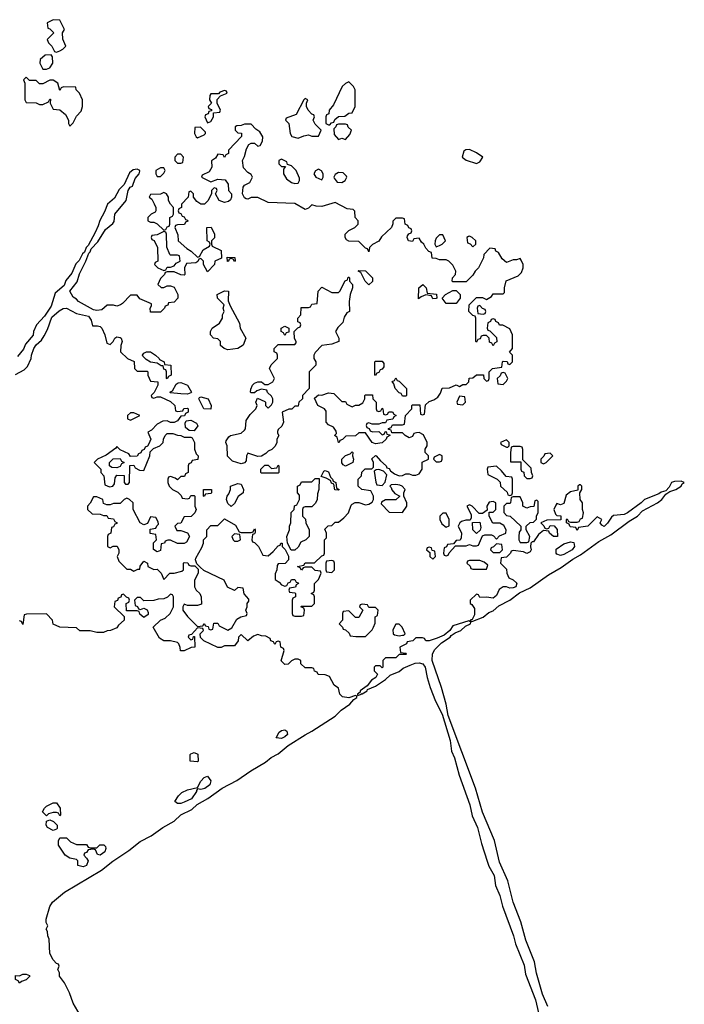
# Model space of a CAD drawing. Header units: inches. Extents: x 2701323 to 2964515, y 494916 to 722124.
# Tile 475 of 656: x 2865871 to 2869828, y 622443 to 628308. Entities that reach past the tile are written whole.
import ezdxf

# ---------------------------------------------------------------- set-up
doc = ezdxf.new("R2010")
doc.units = ezdxf.units.IN
doc.header["$MEASUREMENT"] = 0
doc.layers.add('C8662', color=7, linetype='Continuous')

msp = doc.modelspace()

# ---------------------------------------------------------------- linework, layer by layer
at = {"layer": 'C8662', "color": 2, "elevation": 2}
for points in [[(2866070, 628308), (2866034, 628290), (2866038, 628258), (2866050, 628254), (2866074, 628230), (2866034, 628190), (2866042, 628170), (2866062, 628150), (2866078, 628118), (2866090, 628114), (2866110, 628122), (2866128.4, 628131.6), (2866146, 628150), (2866127.3, 628192.7), (2866126, 628230), (2866138, 628250), (2866110, 628306)], [(2866058, 628098), (2866023.6, 628096.4), (2865994, 628070), (2865992, 628050), (2866010, 628014), (2866030, 628014), (2866050, 628022), (2866068, 628050), (2866067.3, 628087.3)], [(2865910, 627966), (2865894, 627950), (2865902, 627930), (2865902, 627830), (2865910, 627814), (2865970, 627812), (2865990, 627802), (2866010, 627802), (2866042, 627818), (2866050, 627834), (2866054, 627834), (2866052, 627810), (2866070, 627774), (2866110, 627772), (2866143.6, 627743.6), (2866162, 627710), (2866162, 627690), (2866170, 627674), (2866190, 627694), (2866210, 627734), (2866236.4, 627763.6), (2866246, 627790), (2866246, 627830), (2866228, 627870), (2866208, 627890), (2866206, 627906), (2866132.7, 627907.3), (2866118, 627902), (2866110, 627886), (2866098, 627930), (2866070, 627948), (2866050, 627948), (2866010, 627926), (2865990, 627926), (2865970, 627946), (2865930, 627946)], [(2867830, 627938), (2867810, 627928), (2867792, 627910), (2867739.8, 627800.2), (2867714, 627770), (2867712.7, 627747.3), (2867698, 627742), (2867694, 627730), (2867694, 627690), (2867710, 627682), (2867718, 627682), (2867727.3, 627692.7), (2867742, 627698), (2867747.3, 627712.7), (2867768.4, 627731.6), (2867807.3, 627732.7), (2867830, 627752), (2867850, 627754), (2867868, 627790), (2867868, 627890), (2867858, 627910)], [(2867090, 627886), (2867063.6, 627876.4), (2867054, 627866), (2867010, 627866), (2867003.6, 627856.4), (2867002, 627830), (2867014, 627810), (2866994, 627790), (2866998, 627778), (2867012.7, 627772.7), (2867014, 627766), (2866998, 627762), (2866992.7, 627747.3), (2866978, 627742), (2866974, 627730), (2866990, 627694), (2867010, 627702), (2867026, 627730), (2867026, 627754), (2867062, 627758), (2867066, 627770), (2867046, 627810), (2867047.3, 627832.7), (2867066, 627854), (2867106, 627870), (2867102, 627882)], [(2867570, 627838), (2867562, 627830), (2867516.9, 627743.1), (2867458, 627722), (2867454, 627710), (2867474, 627690), (2867482, 627630), (2867491.6, 627611.6), (2867530, 627602), (2867563.1, 627616.9), (2867590, 627622), (2867610, 627614), (2867650, 627614), (2867666, 627650), (2867630, 627686), (2867618, 627710), (2867626, 627730), (2867622, 627742), (2867610, 627746), (2867588, 627770), (2867578, 627790), (2867578, 627810), (2867586, 627830)], [(2866947.3, 627667.3), (2866914, 627666), (2866912, 627630), (2866922, 627610), (2866930, 627604.7), (2866970, 627622), (2866978, 627630), (2866978, 627638)], [(2867810, 627686), (2867770, 627686), (2867758, 627682), (2867754, 627670), (2867742, 627658), (2867743.6, 627623.6), (2867770, 627594), (2867790, 627602), (2867810, 627594), (2867836.4, 627623.6), (2867846, 627650), (2867827.3, 627667.3), (2867822, 627682)], [(2866830, 627506), (2866810, 627506), (2866794, 627490), (2866794, 627470), (2866810, 627454), (2866830, 627454), (2866842, 627458), (2866846, 627490)], [(2868550, 627534), (2868526.8, 627533.2), (2868516, 627524), (2868506, 627490), (2868530, 627471.3), (2868590, 627452), (2868610, 627462), (2868628, 627490), (2868590, 627515.3)], [(2867430, 627478), (2867414, 627470), (2867414, 627450), (2867430, 627434), (2867454, 627434), (2867442, 627418), (2867442, 627390), (2867459.6, 627359.6), (2867490, 627338), (2867510, 627332), (2867530, 627334), (2867538, 627350), (2867536.4, 627363.6), (2867518, 627410), (2867490, 627438), (2867466, 627446), (2867462, 627462)], [(2866730, 627426), (2866710, 627426), (2866682, 627410), (2866682, 627390), (2866690, 627374), (2866710, 627374), (2866730, 627394), (2866738, 627410)], [(2867650, 627418), (2867632, 627408), (2867622, 627390), (2867634, 627370), (2867670, 627354), (2867678, 627370), (2867678, 627390), (2867668, 627408)], [(2867770, 627398), (2867750, 627386), (2867742, 627370), (2867743.6, 627363.6), (2867761, 627341), (2867790, 627338), (2867808, 627350), (2867818, 627370), (2867816.4, 627376.4), (2867796.4, 627396.4)], [(2866730, 627278), (2866710, 627268), (2866650, 627266), (2866642, 627250), (2866658, 627238), (2866671.6, 627211.6), (2866682, 627190), (2866682, 627170), (2866678, 627162), (2866654, 627150), (2866634, 627130), (2866634, 627110), (2866650, 627102), (2866670, 627102), (2866690, 627092), (2866730, 627054), (2866742, 627058), (2866750, 627074), (2866762, 627078), (2866766, 627090), (2866766, 627130), (2866782, 627138), (2866786, 627150), (2866786, 627190), (2866768.4, 627208.4), (2866758, 627230), (2866758, 627250), (2866746, 627270)], [(2866730, 627046), (2866690, 627026), (2866658, 627022), (2866654, 627010), (2866658, 626998), (2866672.7, 626992.7), (2866692, 626950), (2866694, 626870), (2866678, 626862), (2866674, 626850), (2866694, 626830), (2866730, 626814), (2866742, 626818), (2866750, 626834), (2866770, 626834), (2866790, 626842), (2866802, 626858), (2866826, 626870), (2866822, 626902), (2866810, 626906), (2866770, 626906), (2866766, 626910), (2866747.3, 626952.7), (2866746, 627030), (2866742, 627042)], [(2868390, 627026), (2868370, 627026), (2868350, 627006), (2868344.7, 626990), (2868342, 626970), (2868350, 626954), (2868370, 626962), (2868386, 626970), (2868406, 626990)], [(2868550, 627018), (2868543.6, 627016.4), (2868534, 627010), (2868538, 626978), (2868552.7, 626972.7), (2868570, 626954), (2868586, 626970), (2868586, 626990), (2868566, 627010)], [(2867150, 626868), (2867142, 626882), (2867130, 626886), (2867118, 626882), (2867114, 626870), (2867108.4, 626868.4), (2867107.3, 626892.7), (2867151.6, 626891.6), (2867154, 626870)], [(2867950, 626728), (2867928, 626750), (2867902, 626802), (2867886, 626810), (2867890, 626814), (2867930, 626812), (2867970.9, 626770.9), (2867971.6, 626748.4)], [(2867290, 625706), (2867230, 625726), (2867222, 625710), (2867219.6, 625680.4), (2867210, 625668), (2867190, 625662), (2867138, 625678), (2867108.7, 625708.7), (2867106, 625770), (2867098, 625790), (2867100.4, 625799.6), (2867116.4, 625823.6), (2867126, 625830), (2867190, 625844.7), (2867210, 625862), (2867215.3, 625870), (2867220.4, 625919.6), (2867243.1, 625956.9), (2867278, 625990), (2867286, 626010), (2867278, 626030), (2867287.3, 626052.7), (2867330, 626034), (2867334, 626030), (2867334, 626010), (2867350, 625994), (2867370, 626014), (2867378, 626030), (2867378, 626050), (2867370, 626066), (2867347.3, 626087.3), (2867342, 626102), (2867310, 626106), (2867283.6, 626096.4), (2867270, 626086), (2867250, 626086), (2867246, 626090), (2867247.3, 626107.3), (2867258, 626130), (2867270, 626142), (2867290, 626151.3), (2867311.6, 626151.6), (2867330, 626134), (2867350, 626134), (2867378, 626150), (2867388, 626170), (2867358, 626230), (2867368.8, 626251.1), (2867406, 626290), (2867406, 626310), (2867402, 626322), (2867386, 626330), (2867386, 626350), (2867410, 626374), (2867510, 626374), (2867516.4, 626383.6), (2867518, 626390), (2867508, 626408), (2867506, 626450), (2867527.3, 626472.7), (2867542, 626478), (2867546, 626490), (2867542, 626502), (2867528, 626508), (2867528, 626530), (2867546, 626550), (2867547.3, 626592.7), (2867590, 626594), (2867602, 626598), (2867610, 626614), (2867642, 626618), (2867648, 626690), (2867670, 626714), (2867730, 626682), (2867770, 626682), (2867778, 626690), (2867808.4, 626751.6), (2867822, 626758), (2867826, 626774), (2867830, 626774), (2867834, 626770), (2867834, 626750), (2867852, 626730), (2867852, 626710), (2867838, 626670), (2867832, 626630), (2867834, 626570), (2867818, 626562), (2867803.6, 626536.4), (2867795.3, 626504.7), (2867765.4, 626474.6), (2867752, 626450), (2867772, 626410), (2867772, 626390), (2867730, 626375.3), (2867670, 626368), (2867630, 626326), (2867622, 626310), (2867622, 626290), (2867634, 626270), (2867634, 626250), (2867594, 626210), (2867594, 626110), (2867554, 626070), (2867554, 626050), (2867534, 626030), (2867530, 626006), (2867510, 626006), (2867492, 625988), (2867472.7, 625987.3), (2867434, 625970), (2867442, 625910), (2867432.7, 625887.3), (2867410, 625866), (2867405.4, 625854.6), (2867405.4, 625845.4), (2867414, 625830), (2867402, 625810), (2867402, 625790), (2867392.7, 625767.3), (2867372.7, 625747.3), (2867350, 625738), (2867336.9, 625723.1), (2867311.6, 625708.4)], [(2868330, 626646), (2868322, 626662), (2868290, 626668), (2868262, 626658), (2868246, 626646), (2868248.4, 626711.6), (2868271, 626731), (2868292, 626710), (2868298, 626678), (2868352.7, 626672.7), (2868354, 626650), (2868350, 626648)], [(2867110, 626342), (2867088.4, 626348.4), (2867067.3, 626367.3), (2867066, 626390), (2867050, 626406), (2867026, 626410), (2867008, 626430), (2867008, 626450), (2867018, 626470), (2867060.4, 626499.6), (2867078, 626530), (2867078, 626550), (2867088, 626570), (2867082, 626590), (2867088, 626610), (2867048, 626650), (2867046, 626670), (2867090, 626692), (2867114, 626690), (2867112.7, 626632.7), (2867123.6, 626603.6), (2867179.6, 626499.6), (2867184.7, 626470), (2867218, 626410), (2867202, 626370), (2867170, 626349)], [(2868410, 626618), (2868386, 626650), (2868406, 626670), (2868450, 626694), (2868470, 626694), (2868494, 626670), (2868494, 626650), (2868470, 626618)], [(2868610, 626606), (2868598, 626602), (2868594, 626590), (2868598, 626558), (2868630, 626554), (2868642, 626558), (2868646, 626570), (2868642, 626582), (2868627.3, 626587.3)], [(2867450, 626426), (2867442, 626442), (2867428, 626450), (2867428, 626470), (2867450, 626482), (2867474, 626470), (2867472.7, 626447.3), (2867458, 626442)], [(2866750, 626168), (2866746, 626170), (2866746, 626210), (2866742, 626222), (2866730, 626226), (2866726, 626246), (2866714, 626246), (2866690, 626262), (2866650, 626268), (2866624, 626284), (2866604, 626304), (2866602, 626310), (2866610, 626322), (2866626, 626330), (2866650.3, 626330.3), (2866680.7, 626310), (2866701, 626290), (2866702.8, 626282.8), (2866732, 626270), (2866734, 626254), (2866772, 626250), (2866774, 626190), (2866758, 626182)], [(2867990, 626188), (2867986, 626190), (2867986, 626270), (2867990, 626274), (2868030, 626274), (2868039.6, 626259.6), (2868039.6, 626240.4), (2868030, 626226), (2868018, 626222), (2868010, 626206), (2867998, 626202)], [(2868750, 626206), (2868738, 626202), (2868732.7, 626187.3), (2868714, 626170), (2868718, 626138), (2868750, 626134), (2868770, 626154), (2868778, 626170), (2868762, 626202)], [(2866870, 626078), (2866830, 626079), (2866770, 626086), (2866766, 626090), (2866782, 626098), (2866803.1, 626136.9), (2866815.3, 626144.7), (2866830, 626146), (2866870.7, 626130.7), (2866894, 626090), (2866890, 626086)], [(2868150, 626066), (2868142, 626082), (2868130, 626086), (2868106, 626110), (2868098, 626138), (2868088, 626152), (2868102, 626158), (2868110, 626174), (2868118, 626158), (2868130, 626154), (2868174, 626110), (2868174, 626070), (2868170, 626066)], [(2867790, 626034), (2867810, 626034), (2867818, 626018), (2867850, 626002), (2867870, 626012), (2867890, 626012), (2867914.6, 626025.4), (2867926, 626050), (2867926, 626070), (2867930, 626074), (2867972.7, 626072.7), (2867974, 626050), (2867994, 626030), (2867994, 625990), (2867998, 625978), (2868010, 625974), (2868022, 625978), (2868030, 625994), (2868034, 625990), (2868038, 625958), (2868050, 625954), (2868062, 625958), (2868068, 625972), (2868090, 625972), (2868098, 625958), (2868112, 625950), (2868098, 625942), (2868092.7, 625927.3), (2868058, 625922), (2868050, 625906), (2868030, 625906), (2868010, 625898), (2867970, 625898), (2867950, 625906), (2867938, 625902), (2867934, 625890), (2867938, 625878), (2867952.7, 625872.7), (2867958, 625858), (2867972.7, 625852.7), (2868010, 625854), (2868030, 625834), (2868042, 625838), (2868047.3, 625852.7), (2868054, 625854), (2868058, 625838), (2868074, 625834), (2868074, 625830), (2868058, 625822), (2868054, 625810), (2868030, 625788), (2867990, 625782), (2867969, 625789), (2867930, 625846), (2867890, 625846), (2867870, 625828), (2867812.7, 625827.3), (2867792.7, 625807.3), (2867778, 625802), (2867774, 625790), (2867768.4, 625788.4), (2867762, 625822), (2867746, 625830), (2867758, 625842), (2867756.4, 625856.4), (2867740.4, 625880.4), (2867710, 625895.3), (2867695.3, 625910), (2867696.4, 625976.4), (2867686, 625990), (2867646, 626010), (2867627.3, 626052.7), (2867650, 626074), (2867670, 626072), (2867710, 626084.7), (2867742, 626082)], [(2867010, 625988), (2866968, 625990), (2866938, 626050), (2866942, 626058), (2866950, 626062), (2866994, 626050), (2867011.3, 626010)], [(2868490, 626066), (2868474, 626030), (2868478, 626018), (2868510, 626014), (2868526, 626030), (2868522, 626062)], [(2866550, 625966), (2866530, 625966), (2866514, 625950), (2866514, 625930), (2866530, 625922), (2866586, 625950)], [(2866910, 625858), (2866880.4, 625860.4), (2866858, 625878), (2866856.4, 625903.6), (2866862, 625918), (2866890, 625922), (2866923.6, 625903.6), (2866931.6, 625888.4)], [(2868770, 625806), (2868734, 625790), (2868738, 625778), (2868770, 625762), (2868778, 625762), (2868786, 625770), (2868786, 625790)], [(2867810, 625648), (2867796.4, 625656.4), (2867788.4, 625668.4), (2867788.7, 625690), (2867810, 625712), (2867838, 625722), (2867850, 625734), (2867854, 625730), (2867852, 625710), (2867858, 625690), (2867854, 625670)], [(2868850, 625766), (2868810, 625766), (2868798, 625762), (2868792.7, 625727.3), (2868794, 625674), (2868854, 625674), (2868854, 625630), (2868858, 625618), (2868872.7, 625612.7), (2868874, 625590), (2868890, 625574), (2868910, 625574), (2868922, 625578), (2868926, 625590), (2868918, 625610), (2868916.4, 625636.4), (2868866, 625686), (2868867.3, 625747.3), (2868862, 625762)], [(2866450, 625638), (2866420.4, 625640.4), (2866406, 625650), (2866406, 625670), (2866428.4, 625691.6), (2866470, 625694), (2866478, 625678), (2866494, 625670), (2866478, 625662), (2866470, 625646)], [(2868370, 625718), (2868338, 625702), (2868334, 625690), (2868350, 625674), (2868370, 625674), (2868382, 625678), (2868386, 625690), (2868386, 625710)], [(2869030, 625726), (2868998, 625722), (2868992.7, 625707.3), (2868974, 625690), (2868974, 625670), (2868990, 625662), (2869006, 625670), (2869046, 625710)], [(2867310, 625606), (2867306, 625610), (2867306, 625630), (2867330, 625654), (2867350, 625654), (2867370, 625634), (2867402, 625638), (2867410, 625654), (2867414, 625650), (2867414, 625610), (2867410, 625606)], [(2867770, 625506), (2867747.3, 625507.3), (2867742, 625542), (2867727.3, 625547.3), (2867722, 625562), (2867696.4, 625576.4), (2867666, 625586), (2867682, 625618), (2867690, 625622), (2867710, 625614), (2867722, 625582), (2867734, 625570), (2867738, 625558), (2867754, 625550), (2867758, 625518), (2867774, 625510)], [(2868010, 625628), (2867992.7, 625627.3), (2867982, 625618), (2867992, 625552), (2867998, 625538), (2868030, 625534), (2868048, 625552), (2868056.4, 625596.4), (2868038, 625618)], [(2868710, 625648), (2868658, 625642), (2868654, 625630), (2868658, 625598), (2868714, 625570), (2868732, 625552), (2868734, 625530), (2868772.7, 625492.7), (2868778, 625478), (2868790, 625474), (2868802, 625478), (2868806, 625490), (2868806, 625570), (2868802, 625582), (2868767.3, 625587.3), (2868740.4, 625620.4)], [(2867487.3, 625147.3), (2867466, 625190), (2867462, 625230), (2867478, 625270), (2867478, 625290), (2867486, 625310), (2867488.4, 625371.6), (2867506, 625390), (2867507.3, 625412.7), (2867522, 625418), (2867538, 625450), (2867536.4, 625476.4), (2867526, 625490), (2867526, 625530), (2867542, 625538), (2867550, 625554), (2867610, 625554), (2867630, 625574), (2867654, 625574), (2867652, 625510), (2867643.6, 625483.6), (2867642, 625450), (2867631.6, 625428.4), (2867610, 625406), (2867570, 625406), (2867558, 625402), (2867554, 625390), (2867554, 625350), (2867572.7, 625332.7), (2867574, 625310), (2867594, 625270), (2867594, 625230), (2867574, 625210), (2867545.4, 625194.6), (2867530, 625166), (2867510, 625148)], [(2869810, 625559), (2869770, 625557.2), (2869752, 625550), (2869737.3, 625522.7), (2869718.8, 625501.2), (2869690, 625494), (2869675.9, 625484.1), (2869590.6, 625449.4), (2869570.6, 625429.4), (2869490.4, 625369.6), (2869470, 625361.2), (2869406.4, 625353.6), (2869394.8, 625345.2), (2869370, 625308.7), (2869350, 625289.2), (2869336.4, 625296.4), (2869328, 625310), (2869338, 625330), (2869310, 625346), (2869254, 625290), (2869198, 625282), (2869190, 625266), (2869182, 625282), (2869150, 625286), (2869146, 625290), (2869142, 625302), (2869126, 625310), (2869126, 625330), (2869130, 625334), (2869138, 625318), (2869150, 625314), (2869190, 625314), (2869202, 625318), (2869210, 625334), (2869222, 625338), (2869228, 625370), (2869222, 625390), (2869222, 625430), (2869208.7, 625450), (2869206, 625490), (2869218, 625510), (2869218, 625530), (2869210, 625538), (2869203.6, 625536.4), (2869194, 625530), (2869194, 625506), (2869150, 625495.3), (2869125.4, 625474.6), (2869110, 625426), (2869090, 625418), (2869070, 625426), (2869063.6, 625416.4), (2869052, 625390), (2869062, 625362), (2869070, 625354), (2869092.7, 625352.7), (2869092, 625328), (2869010, 625326), (2868974, 625310), (2868992.7, 625292.7), (2868998, 625278), (2869010, 625274), (2869022, 625278), (2869030, 625294), (2869052.7, 625292.7), (2869071.6, 625271.6), (2869074, 625230), (2869048.4, 625228.4), (2869026, 625250), (2869022, 625262), (2868990, 625266), (2868959.6, 625240.4), (2868930, 625198), (2868922, 625198), (2868914, 625190), (2868912, 625168), (2868916, 625150), (2868910, 625138), (2868890, 625128.7), (2868870, 625138), (2868810, 625146), (2868798, 625142), (2868794, 625130), (2868770, 625106), (2868738, 625102), (2868734, 625070), (2868770, 625034), (2868771.3, 625010), (2868782.8, 624982.8), (2868810, 624971.3), (2868830.8, 624950.8), (2868824.7, 624930), (2868810, 624922.7), (2868790, 624921.2), (2868770, 624929.2), (2868750, 624929), (2868726.8, 624913.2), (2868710, 624878), (2868690, 624862), (2868650, 624868), (2868610, 624866), (2868602, 624882), (2868590, 624886), (2868554, 624850), (2868554, 624830), (2868563.6, 624823.6), (2868579.8, 624799.8), (2868578, 624762), (2868566, 624734), (2868554, 624730), (2868562, 624722), (2868570, 624724.7), (2868631, 624749), (2868664.2, 624775.8), (2868690, 624786), (2868724.7, 624815.3), (2868790, 624850.4), (2868847, 624893), (2868910, 624923.8), (2869019.7, 625000.3), (2869095.4, 625044.6), (2869164.9, 625095.1), (2869210, 625119.3), (2869320.1, 625199.9), (2869390, 625239.3), (2869499.3, 625320.7), (2869549.3, 625350), (2869578.4, 625381.6), (2869669.3, 625430), (2869694.5, 625450), (2869718, 625482), (2869742, 625498), (2869777.2, 625510), (2869809, 625530), (2869816, 625544), (2869828, 625550)], [(2866970, 625468), (2866966, 625470), (2866966, 625510), (2867014, 625510), (2867014, 625490), (2867010, 625486), (2866978, 625482)], [(2867130, 625408), (2867110, 625426), (2867102, 625450), (2867106, 625470), (2867116.4, 625483.6), (2867126, 625510), (2867126, 625530), (2867170, 625544.7), (2867190, 625542), (2867204.7, 625510), (2867202, 625490), (2867171.6, 625468.4), (2867150, 625426)], [(2868110, 625539), (2868083.6, 625536.4), (2868074, 625530), (2868082, 625522), (2868086.4, 625506.4), (2868105.4, 625485.4), (2868134, 625470), (2868110, 625448.7), (2868050, 625448), (2868025.4, 625434.6), (2868023.6, 625423.6), (2868070, 625374), (2868150, 625372), (2868175.3, 625410), (2868175.3, 625430), (2868158, 625470), (2868158, 625490), (2868166, 625510), (2868148.4, 625528.4), (2868134.6, 625534.6)], [(2868850, 625466), (2868810, 625466), (2868798, 625462), (2868794, 625430), (2868790, 625426), (2868770, 625426), (2868754, 625410), (2868752.7, 625372.7), (2868770, 625354), (2868791.2, 625351.1), (2868854, 625290), (2868854, 625270), (2868845.4, 625254.6), (2868842, 625230), (2868842, 625210), (2868850, 625194), (2868890, 625194), (2868902, 625198), (2868908, 625230), (2868886, 625270), (2868886, 625290), (2868910, 625312), (2868930, 625314), (2868947.3, 625332.7), (2868948.4, 625351.6), (2868958, 625370), (2868958, 625438), (2868950, 625446), (2868938, 625442), (2868932.7, 625407.3), (2868910, 625406), (2868890, 625398), (2868866, 625410), (2868866, 625430)], [(2868690, 625438), (2868665.4, 625434.6), (2868652, 625410), (2868654, 625386), (2868627.3, 625367.3), (2868607.3, 625367.3), (2868566, 625410), (2868550, 625418), (2868534, 625410), (2868559.6, 625359.6), (2868559.6, 625340.4), (2868552.7, 625327.3), (2868527.3, 625327.3), (2868501, 625319), (2868492, 625310), (2868482, 625290), (2868502, 625250), (2868499.6, 625220.4), (2868492.7, 625207.3), (2868470, 625206), (2868454, 625186), (2868418, 625182), (2868412.7, 625167.3), (2868398, 625162), (2868394, 625130), (2868398, 625118), (2868410, 625114), (2868422, 625118), (2868427.3, 625132.7), (2868466, 625174), (2868530, 625174), (2868550, 625182), (2868570, 625174), (2868590, 625174), (2868602, 625178), (2868627.3, 625232.7), (2868640.4, 625239.6), (2868679.6, 625239.6), (2868692.7, 625232.7), (2868710, 625214), (2868727.3, 625232.7), (2868766, 625250), (2868768, 625270), (2868754.6, 625294.6), (2868730, 625308), (2868688.7, 625308.7), (2868666, 625350), (2868666, 625374), (2868690, 625374), (2868706, 625390), (2868706, 625430)], [(2868410, 625368), (2868390, 625368), (2868372, 625350), (2868372, 625330), (2868385.4, 625305.4), (2868410, 625284.7), (2868427.3, 625292.7), (2868428.7, 625330)], [(2868590, 625248), (2868568.4, 625268.4), (2868567.3, 625312.7), (2868610, 625314), (2868616.9, 625283.1), (2868612, 625268)], [(2867150, 625246), (2867134, 625230), (2867142, 625210), (2867150, 625202), (2867170, 625202), (2867186, 625210), (2867182, 625242)], [(2868310, 625166), (2868298, 625162), (2868294, 625150), (2868314, 625134), (2868314, 625110), (2868330, 625094), (2868346, 625110), (2868342, 625142), (2868326, 625146), (2868322, 625162)], [(2868710, 625186), (2868692.7, 625167.3), (2868678, 625162), (2868674, 625150), (2868690, 625134), (2868730, 625134), (2868746, 625150), (2868742, 625182)], [(2869090, 625116), (2869070, 625124), (2869065.2, 625130), (2869065.6, 625154.4), (2869110, 625186), (2869150, 625198), (2869170, 625194), (2869174.8, 625170), (2869160.7, 625150), (2869110, 625122)], [(2867730, 625086), (2867698, 625082), (2867694, 625070), (2867694, 625030), (2867698, 625018), (2867730, 625014), (2867746, 625030), (2867746, 625070), (2867742, 625082)], [(2868610, 625086), (2868550, 625086), (2868538, 625082), (2868534, 625070), (2868552.7, 625052.7), (2868558, 625038), (2868570, 625034), (2868650, 625034), (2868658, 625058), (2868636.4, 625076.4)], [(2867910, 624826), (2867898, 624822), (2867894, 624810), (2867914, 624790), (2867890, 624746), (2867870, 624746), (2867830, 624786), (2867798, 624782), (2867794, 624770), (2867794, 624730), (2867774, 624710), (2867794, 624690), (2867798, 624678), (2867810, 624674), (2867832.7, 624652.7), (2867838, 624638), (2867872.7, 624632.7), (2867930, 624634), (2867970, 624674), (2867978, 624690), (2867987.3, 624712.7), (2867988.4, 624751.6), (2868002, 624758), (2868006, 624790), (2867990, 624806), (2867950, 624806), (2867942, 624822)], [(2868130, 624708), (2868110, 624708), (2868092.7, 624672.7), (2868094, 624650), (2868103.6, 624643.6), (2868130, 624638), (2868150, 624642), (2868158, 624642), (2868166, 624650), (2868148, 624690)], [(2867430, 624026.6), (2867398, 624030), (2867416.4, 624063.6), (2867430, 624074), (2867450, 624078), (2867462, 624070), (2867464.7, 624050), (2867450, 624035.3)], [(2866930, 623886), (2866886, 623890), (2866886, 623930), (2866890, 623934), (2866910, 623942), (2866932.7, 623932.7), (2866934, 623890)], [(2866950, 623721.2), (2866930, 623726), (2866923.6, 623716.4), (2866924.7, 623710), (2866893.5, 623666.5), (2866850, 623647), (2866830, 623639.3), (2866810, 623639), (2866795.3, 623650), (2866816.5, 623683.5), (2866836.5, 623703.5), (2866870, 623721), (2866930, 623734), (2866948.8, 623771.1), (2866970, 623794), (2866990, 623802), (2867010, 623774), (2867002.8, 623750), (2866972.7, 623727.3)], [(2866110, 623566), (2866102, 623582), (2866090, 623586), (2866070, 623586), (2866043.6, 623576.4), (2866030, 623566), (2866008, 623590), (2866018, 623610), (2866030, 623622), (2866070, 623642), (2866090, 623642), (2866111.6, 623611.6), (2866114, 623570)], [(2866070, 623478), (2866036.4, 623496.4), (2866028, 623510), (2866030, 623534), (2866050, 623542), (2866072, 623532), (2866094, 623510), (2866094, 623490), (2866090, 623486)], [(2866210, 623394), (2866270, 623394), (2866278, 623378), (2866290, 623374), (2866330, 623374), (2866348.4, 623391.6), (2866372.7, 623392.7), (2866382, 623382), (2866384.7, 623370), (2866378.8, 623350), (2866351.3, 623330), (2866335.3, 623335.3), (2866322, 623362), (2866310, 623366), (2866278, 623362), (2866270, 623346), (2866258, 623342), (2866254, 623330), (2866270, 623314), (2866278, 623298), (2866270, 623269.4), (2866250, 623260.9), (2866218, 623270), (2866218, 623298), (2866210, 623306), (2866170, 623313.2), (2866142, 623330), (2866102, 623390), (2866103.1, 623416.9), (2866110, 623434), (2866150, 623434), (2866174, 623410)], [(2865870, 622568), (2865862, 622582), (2865846, 622590), (2865846, 622614), (2865870, 622612), (2865890, 622622), (2865910, 622622), (2865930, 622614), (2865931.3, 622610), (2865910, 622588), (2865882, 622578)]]:
    msp.add_lwpolyline(points, close=True, dxfattribs=at)
for points in [[(2865846.6, 626193.4), (2865898.4, 626221.6), (2865917, 626243), (2865939, 626290), (2865941.2, 626310), (2865956, 626350), (2865969.4, 626370.6), (2866000.2, 626399.8), (2866016, 626424), (2866037, 626463), (2866063.3, 626536.7), (2866105.4, 626574.6), (2866130, 626587.3), (2866150, 626590.5), (2866210, 626557.1), (2866281, 626541), (2866297.5, 626517.5), (2866304.7, 626484.7), (2866335.3, 626484.7), (2866350, 626480.7), (2866360.7, 626470), (2866378.8, 626430), (2866390, 626382), (2866410, 626374), (2866428.4, 626391.6), (2866438, 626410), (2866450, 626418), (2866470, 626414.8), (2866474.8, 626410), (2866482, 626390), (2866472.7, 626367.3), (2866472, 626330), (2866514, 626290), (2866552.7, 626272.7), (2866554, 626230), (2866570, 626214), (2866630, 626214), (2866634, 626210), (2866634, 626190), (2866650, 626154), (2866694, 626150), (2866694, 626130), (2866672, 626088), (2866654, 626070), (2866658, 626058), (2866670, 626054), (2866690, 626062), (2866710, 626062), (2866770, 626034), (2866794, 626010), (2866798, 625978), (2866810, 625974), (2866842, 625978), (2866848, 625992), (2866870, 625994), (2866874, 625990), (2866874, 625970), (2866858, 625962), (2866852.7, 625947.3), (2866830, 625946), (2866810, 625918), (2866790, 625908), (2866768.4, 625908.4), (2866750, 625918), (2866723.6, 625916.4), (2866690, 625898), (2866656.9, 625863.1), (2866634, 625850), (2866652, 625810), (2866639.6, 625780.4), (2866632.7, 625767.3), (2866618, 625762), (2866612.7, 625747.3), (2866598, 625742), (2866592.7, 625727.3), (2866578, 625722), (2866571.6, 625708.4), (2866530, 625706), (2866522, 625722), (2866470, 625746), (2866450, 625766), (2866443.6, 625756.4), (2866385.4, 625714.6), (2866334, 625690), (2866314, 625670), (2866354, 625630), (2866354, 625610), (2866371.6, 625591.6), (2866378, 625538), (2866405.4, 625525.4), (2866426, 625530), (2866436.4, 625543.6), (2866440.4, 625579.6), (2866450, 625594), (2866492.7, 625592.7), (2866494, 625550), (2866502, 625542), (2866518, 625542), (2866526, 625550), (2866527.3, 625652.7), (2866550, 625654), (2866558, 625638), (2866583.6, 625623.6), (2866610, 625622), (2866646, 625710), (2866647.3, 625732.7), (2866667.3, 625752.7), (2866706, 625770), (2866726, 625790), (2866728, 625810), (2866738, 625830), (2866750, 625842), (2866783.6, 625843.6), (2866810, 625832), (2866831.6, 625831.6), (2866850, 625822), (2866890, 625822), (2866898, 625818), (2866912, 625790), (2866912, 625750), (2866922, 625722), (2866934, 625710), (2866932.7, 625687.3), (2866898, 625682), (2866892.7, 625667.3), (2866878, 625662), (2866874, 625650), (2866874, 625610), (2866858, 625602), (2866852.7, 625587.3), (2866830, 625586), (2866810, 625566), (2866796.4, 625576.4), (2866770, 625586), (2866758, 625582), (2866754, 625570), (2866754, 625550), (2866762, 625530), (2866782, 625510), (2866812.7, 625492.7), (2866832.7, 625472.7), (2866838, 625458), (2866870, 625454), (2866882, 625458), (2866890, 625474), (2866910, 625474), (2866914, 625470), (2866914, 625410), (2866922, 625390), (2866914, 625370), (2866891.6, 625348.4), (2866850, 625346), (2866831.2, 625308.9), (2866810, 625306), (2866794, 625290), (2866806, 625266), (2866830, 625264.7), (2866871.2, 625251.1), (2866882, 625230), (2866863.6, 625196.4), (2866850, 625188), (2866810, 625188), (2866770, 625208), (2866752.7, 625207.3), (2866738, 625202), (2866734, 625190), (2866714, 625186), (2866710, 625146), (2866690, 625138), (2866668.4, 625151.6), (2866668, 625192), (2866686, 625210), (2866682, 625242), (2866648, 625248), (2866648, 625272), (2866682, 625278), (2866687.3, 625292.7), (2866698, 625302), (2866696.4, 625316.4), (2866682, 625342), (2866650, 625346), (2866632.7, 625307.3), (2866610, 625298), (2866588, 625310), (2866546, 625390), (2866546, 625430), (2866526, 625450), (2866510, 625458), (2866494, 625450), (2866470, 625426), (2866430, 625426), (2866410, 625418), (2866390, 625418), (2866370, 625426), (2866366, 625450), (2866330, 625466), (2866310, 625466), (2866291.6, 625428.4), (2866274, 625410), (2866274, 625390), (2866303.6, 625363.6), (2866350, 625362), (2866370, 625354), (2866390, 625354), (2866398, 625338), (2866430, 625334), (2866438, 625318), (2866451.6, 625311.6), (2866450, 625306), (2866438, 625302), (2866430, 625286), (2866418, 625282), (2866414, 625250), (2866398, 625242), (2866394, 625230), (2866394, 625170), (2866410, 625162), (2866428, 625172), (2866451.2, 625171.1), (2866462, 625150), (2866462, 625130), (2866452, 625110), (2866462, 625082), (2866510, 625034), (2866530, 625034), (2866550, 625022), (2866574, 625034), (2866586, 625034), (2866588.4, 625051.6), (2866610, 625082), (2866631.2, 625071.1), (2866634, 625050), (2866670, 625032), (2866690, 625034), (2866714, 625010), (2866730, 624974), (2866766, 625010), (2866790, 625011.3), (2866836.4, 625023.6), (2866846, 625030), (2866846, 625070), (2866850, 625074), (2866872.7, 625072.7), (2866878, 625058), (2866890, 625054), (2866914, 625054), (2866934, 625034), (2866934, 625010), (2866912, 624970), (2866911.3, 624930), (2866922, 624910), (2866944.7, 624890), (2866951.3, 624870), (2866954, 624826), (2866930, 624818), (2866870, 624818), (2866850, 624826), (2866842, 624810), (2866842, 624790), (2866870, 624752), (2866930, 624694), (2866962, 624698), (2866970, 624712), (2866978, 624698), (2866992.7, 624692.7), (2866998, 624678), (2867010, 624674), (2867022, 624678), (2867027.3, 624712.7), (2867050, 624714), (2867058, 624698), (2867110, 624672), (2867134.6, 624685.4), (2867163.1, 624736.9), (2867188.4, 624751.6), (2867222, 624758), (2867226, 624770), (2867218, 624790), (2867226, 624810), (2867226, 624830), (2867236.4, 624843.6), (2867236.4, 624856.4), (2867207.3, 624887.3), (2867202, 624922), (2867170, 624926), (2867150, 624908), (2867108.4, 624928.4), (2867088.4, 624968.4), (2866967.3, 625027.3), (2866946, 625046), (2866926, 625066), (2866918, 625090), (2866920.4, 625099.6), (2866956.4, 625163.6), (2866966, 625190), (2866966, 625210), (2866986, 625230), (2866986, 625270), (2867010, 625294), (2867050, 625294), (2867090, 625334), (2867156.9, 625296.9), (2867178, 625258), (2867190, 625254), (2867250, 625254), (2867262, 625258), (2867270, 625274), (2867274, 625270), (2867272.7, 625252.7), (2867270, 625246), (2867258, 625242), (2867254, 625210), (2867258, 625198), (2867270, 625194), (2867294, 625170), (2867318, 625118), (2867350, 625114), (2867380.4, 625139.6), (2867410, 625174), (2867422, 625178), (2867426, 625190), (2867434, 625190), (2867434, 625170), (2867452.7, 625152.7), (2867472, 625112), (2867472, 625090), (2867452, 625068), (2867410, 625066), (2867403.6, 625056.4), (2867402, 625030), (2867392.7, 625007.3), (2867392.7, 624972.7), (2867416.9, 624956.9), (2867430, 624942), (2867450, 624934), (2867462, 624938), (2867470, 624954), (2867482, 624958), (2867490, 624974), (2867510, 624974), (2867518, 624958), (2867530, 624954), (2867532, 624950), (2867518, 624942), (2867512.7, 624927.3), (2867478, 624922), (2867474, 624910), (2867478, 624898), (2867510, 624894), (2867514, 624890), (2867514, 624870), (2867498, 624862), (2867494, 624850), (2867494, 624770), (2867498, 624758), (2867510, 624754), (2867550, 624754), (2867562, 624758), (2867566, 624790), (2867562, 624802), (2867546, 624810), (2867550, 624814), (2867610, 624814), (2867626, 624830), (2867626, 624870), (2867622, 624882), (2867606, 624890), (2867622, 624898), (2867626, 624910), (2867626, 624950), (2867650, 624974), (2867666, 625010), (2867662, 625022), (2867630, 625026), (2867610, 625046), (2867570, 625046), (2867558, 625042), (2867550, 625028), (2867542, 625042), (2867526, 625050), (2867562, 625058), (2867570, 625072), (2867627.3, 625072.7), (2867670, 625114), (2867682, 625118), (2867686, 625130), (2867686, 625210), (2867698, 625222), (2867698, 625250), (2867687.3, 625272.7), (2867707.3, 625292.7), (2867730, 625294), (2867750, 625314), (2867770, 625314), (2867800.4, 625339.6), (2867828, 625370), (2867844, 625416), (2867850, 625422), (2867868.4, 625431.6), (2867890, 625432), (2867930, 625418), (2867950, 625422), (2867970, 625434), (2867978, 625450), (2867978, 625470), (2867962, 625502), (2867908.4, 625508.4), (2867886, 625530), (2867886, 625570), (2867906, 625590), (2867907.3, 625612.7), (2867928.4, 625631.6), (2867967.3, 625632.7), (2867978, 625642), (2867978, 625670), (2867967.3, 625692.7), (2867990, 625712), (2867994, 625710), (2868019.6, 625679.6), (2868054, 625650), (2868058, 625638), (2868070, 625634), (2868079.6, 625619.6), (2868102, 625602), (2868130, 625591.3), (2868150, 625592), (2868170, 625602), (2868190, 625602), (2868210, 625594), (2868230, 625594), (2868250, 625602), (2868268, 625630), (2868267.3, 625672.7), (2868306, 625690), (2868306, 625710), (2868286, 625730), (2868286, 625750), (2868298, 625770), (2868298, 625790), (2868274.6, 625834.6), (2868250, 625848), (2868232.7, 625847.3), (2868218, 625842), (2868210, 625826), (2868190, 625818), (2868166, 625830), (2868150, 625846), (2868086, 625846), (2868082, 625862), (2868066, 625866), (2868067.3, 625872.7), (2868082, 625878), (2868090, 625894), (2868150, 625894), (2868162, 625898), (2868168, 625950), (2868206, 625990), (2868206, 626010), (2868210, 626014), (2868252.7, 626012.7), (2868258, 625958), (2868270, 625954), (2868282, 625958), (2868287.3, 626012.7), (2868310, 626034), (2868336.4, 626043.6), (2868360.4, 626059.6), (2868376.4, 626083.6), (2868387.3, 626112.7), (2868430, 626114), (2868470, 626132), (2868490, 626122), (2868510, 626134), (2868530, 626134), (2868546, 626150), (2868547.3, 626172.7), (2868570, 626174), (2868590, 626192), (2868632, 626192), (2868634, 626170), (2868650, 626154), (2868662, 626158), (2868666, 626170), (2868666, 626210), (2868686, 626230), (2868742, 626238), (2868746, 626270), (2868750, 626274), (2868772.7, 626272.7), (2868778, 626258), (2868790, 626254), (2868806, 626270), (2868806, 626310), (2868788, 626328), (2868806, 626350), (2868806, 626430), (2868790, 626466), (2868747.3, 626487.3), (2868728.4, 626488.4), (2868722, 626502), (2868706, 626510), (2868702, 626522), (2868690, 626526), (2868678, 626522), (2868674, 626510), (2868658, 626502), (2868654, 626470), (2868658, 626458), (2868670, 626454), (2868710, 626414), (2868711.6, 626388.4), (2868698, 626382), (2868690, 626366), (2868682, 626382), (2868667.3, 626387.3), (2868666, 626410), (2868658, 626418), (2868650, 626426), (2868630, 626426), (2868618, 626422), (2868612.7, 626407.3), (2868598, 626402), (2868590, 626386), (2868586, 626390), (2868586, 626530), (2868582, 626542), (2868570, 626546), (2868546, 626570), (2868548, 626610), (2868590, 626654), (2868627.3, 626652.7), (2868650, 626642), (2868680.4, 626659.6), (2868690, 626674), (2868750, 626674), (2868758, 626682), (2868758, 626710), (2868768, 626752), (2868838, 626782), (2868858, 626802), (2868868, 626830), (2868868, 626850), (2868856.4, 626876.4), (2868850, 626886), (2868830, 626878), (2868810, 626878), (2868770, 626862), (2868743.1, 626883.1), (2868722, 626922), (2868706, 626930), (2868702, 626942), (2868670, 626946), (2868634, 626910), (2868632, 626890), (2868602, 626830), (2868582, 626810), (2868570, 626786), (2868530, 626746), (2868450, 626746), (2868446, 626750), (2868448, 626770), (2868466, 626790), (2868468, 626810), (2868450, 626846), (2868426, 626870), (2868410, 626878), (2868370, 626878), (2868350, 626886), (2868327.3, 626887.3), (2868322, 626922), (2868307.3, 626927.3), (2868290, 626946), (2868278, 626970), (2868263.1, 626983.1), (2868250, 627006), (2868218, 627002), (2868210, 626986), (2868186, 626990), (2868178, 627010), (2868180.4, 627019.6), (2868187.3, 627032.7), (2868202, 627038), (2868206, 627050), (2868202, 627062), (2868187.3, 627067.3), (2868182, 627082), (2868166, 627090), (2868162, 627122), (2868150, 627126), (2868110, 627126), (2868092.7, 627107.3), (2868092.7, 627092.7), (2868084.7, 627070), (2868025.4, 627014.6), (2868010, 626988), (2867971.6, 626968.4), (2867954, 626950), (2867950, 626926), (2867942, 626942), (2867930, 626946), (2867890, 626986), (2867830, 626988), (2867816.4, 626996.4), (2867808, 627010), (2867808.8, 627031.1), (2867830, 627052), (2867866, 627070), (2867886, 627090), (2867886, 627110), (2867868, 627130), (2867867.3, 627167.3), (2867856.4, 627176.4), (2867820.4, 627180.4), (2867750, 627218), (2867670, 627195.3), (2867636.4, 627196.4), (2867610, 627206), (2867590, 627186), (2867570, 627178), (2867510, 627214), (2867350, 627218), (2867290, 627248), (2867250, 627248), (2867230, 627238), (2867220.4, 627240.4), (2867210, 627246), (2867198, 627270), (2867202, 627310), (2867210, 627322), (2867242, 627338), (2867258, 627370), (2867250, 627386), (2867230, 627398), (2867204.7, 627424.7), (2867198, 627470), (2867210, 627494), (2867221.2, 627538.8), (2867236.4, 627563.6), (2867248.4, 627571.6), (2867270, 627572), (2867290, 627554), (2867302, 627558), (2867316.4, 627583.6), (2867318, 627610), (2867300.4, 627640.4), (2867276.4, 627656.4), (2867250, 627686), (2867210, 627686), (2867190, 627678), (2867163.6, 627676.4), (2867154, 627670), (2867154, 627650), (2867170, 627634), (2867192.7, 627632.7), (2867192.7, 627612.7), (2867114, 627530), (2867114, 627510), (2867098, 627502), (2867090, 627488), (2867082, 627502), (2867050, 627506), (2867036.9, 627483.1), (2867012.7, 627467.3), (2867016, 627430), (2866998.8, 627401.2), (2866958, 627382), (2866954, 627370), (2867010, 627342), (2867050, 627358), (2867093.7, 627353.7), (2867112, 627328), (2867114, 627290), (2867131.6, 627271.6), (2867132, 627250), (2867125.4, 627234.6), (2867114.4, 627225.6), (2867090, 627219), (2867058, 627230), (2867038, 627270), (2867046, 627290), (2867042, 627302), (2867030, 627306), (2867014, 627290), (2867014, 627270), (2866991.2, 627228.9), (2866971, 627209), (2866950, 627208.7), (2866925.6, 627225.6), (2866906, 627250), (2866906, 627270), (2866890, 627286), (2866878, 627282), (2866874, 627250), (2866834, 627210), (2866834, 627190), (2866818, 627182), (2866814, 627170), (2866818, 627158), (2866830, 627154), (2866838, 627138), (2866850, 627134), (2866858, 627118), (2866870, 627114), (2866871.6, 627108.4), (2866858, 627102), (2866851.6, 627088.4), (2866810, 627086), (2866798, 627082), (2866794, 627070), (2866812.7, 627027.3), (2866814, 626990), (2866865.4, 626945.4), (2866892, 626930), (2866930, 626894), (2866942, 626898), (2866963.1, 626936.9), (2867002, 626958), (2867006, 626970), (2867002, 626982), (2866988, 626990), (2866986, 627070), (2867011.6, 627071.6), (2867031.3, 627030), (2867031.2, 627008.9), (2867014, 626990), (2867014, 626970), (2867018, 626958), (2867070, 626934), (2867072.7, 626887.3), (2867034, 626870), (2867032, 626850), (2866990, 626806), (2866966, 626850), (2866966, 626870), (2866950, 626886), (2866938, 626882), (2866932.7, 626867.3), (2866919.6, 626860.4), (2866863.6, 626856.4), (2866852, 626830), (2866854, 626790), (2866850, 626786), (2866830, 626788), (2866790, 626806), (2866750, 626806), (2866738, 626802), (2866734, 626790), (2866710, 626766), (2866694, 626730), (2866712.7, 626712.7), (2866730, 626712), (2866750, 626722), (2866770, 626722), (2866790, 626714), (2866812, 626670), (2866812, 626650), (2866790, 626626), (2866758, 626622), (2866752.7, 626607.3), (2866738, 626602), (2866734, 626590), (2866710, 626566), (2866650, 626566), (2866648, 626590), (2866656.4, 626603.6), (2866655.3, 626615.3), (2866586, 626646), (2866570, 626666), (2866530, 626666), (2866483.6, 626616.4), (2866471.2, 626608.9), (2866450, 626602), (2866430, 626608), (2866392.7, 626607.3), (2866359.6, 626580.4), (2866330, 626575.3), (2866310, 626579), (2866221.2, 626630), (2866210, 626644), (2866190, 626655.3), (2866169.4, 626690.6), (2866214, 626746), (2866226.6, 626793.4), (2866265.2, 626870), (2866282, 626918), (2866290, 626924.7), (2866297.2, 626942.8), (2866335.9, 626984.1), (2866381.2, 627058.8), (2866426, 627094), (2866433.6, 627106.4), (2866437.2, 627150), (2866506, 627230), (2866517.2, 627290), (2866529.3, 627310.7), (2866543.1, 627316.9), (2866558, 627362), (2866582, 627390), (2866586, 627406), (2866586, 627410), (2866570, 627418), (2866546.4, 627413.6), (2866525.2, 627394.8), (2866493.4, 627326.6), (2866464.4, 627295.6), (2866435.1, 627244.9), (2866394.8, 627210), (2866376.4, 627163.6), (2866348, 627112), (2866339.3, 627080.7), (2866320.5, 627039.5), (2866278, 626962), (2866266.8, 626950), (2866257.3, 626922.7), (2866246, 626914), (2866225.8, 626874.2), (2866206.2, 626853.8), (2866181.1, 626798.9), (2866146.6, 626753.4), (2866136.4, 626723.6), (2866082, 626678), (2866058.4, 626601.6), (2866018, 626542), (2865970.7, 626490), (2865954, 626450), (2865950.5, 626429.5), (2865905.8, 626374.2), (2865894.9, 626345.1), (2865858.4, 626301.6)], [(2866259, 622330), (2866189, 622449), (2866168.7, 622510), (2866138, 622570), (2866108.7, 622610), (2866108, 622630), (2866098, 622650), (2866106, 622670), (2866102, 622682), (2866090, 622686), (2866070, 622708), (2866050, 622746), (2866046, 622830), (2866038, 622850), (2866036.4, 622876.4), (2866029, 622890), (2866038, 622910), (2866029.2, 622929.2), (2866029.3, 622950), (2866050, 623024.7), (2866067, 623050), (2866137.2, 623110), (2866358.3, 623241.7), (2866425.4, 623294.6), (2866521.7, 623358.3), (2866588.1, 623411.8), (2866654.7, 623445.3), (2866723.5, 623496.5), (2866790, 623532.7), (2866830, 623570.5), (2866896.6, 623603.4), (2866927.9, 623632.1), (2866991.4, 623668.5), (2867076, 623730), (2867164.4, 623775.6), (2867247.1, 623832.9), (2867334.9, 623885.1), (2867367.8, 623912.2), (2867410, 623935.5), (2867470, 623984.9), (2867570, 624047.7), (2867611.3, 624068.7), (2867750, 624159.1), (2867784.8, 624195.2), (2867836, 624230), (2867861.5, 624258.5), (2867879, 624270), (2867879, 624279), (2867870, 624282), (2867830.9, 624269.1), (2867793.6, 624273.6), (2867778, 624290), (2867770, 624326), (2867743.1, 624343.1), (2867715.3, 624395.3), (2867690, 624406), (2867647.3, 624407.3), (2867642, 624422), (2867627.3, 624427.3), (2867622, 624442), (2867610, 624446), (2867570, 624446), (2867546, 624470), (2867546, 624490), (2867530, 624498), (2867510, 624498), (2867490, 624488), (2867470, 624468), (2867450, 624466), (2867428.7, 624488.7), (2867446, 624550), (2867442, 624562), (2867426, 624570), (2867422, 624602), (2867410, 624606), (2867398, 624602), (2867390, 624586), (2867382, 624602), (2867367.3, 624607.3), (2867362, 624622), (2867336.4, 624636.4), (2867310, 624638), (2867290, 624646), (2867263.6, 624636.4), (2867230, 624608), (2867190, 624646), (2867174, 624630), (2867171.6, 624608.4), (2867150, 624578), (2867090, 624578), (2867071.2, 624568.9), (2867050, 624568.7), (2866968.4, 624608.4), (2866947.3, 624627.3), (2866946, 624650), (2866966, 624670), (2866962, 624682), (2866930, 624686), (2866894, 624646), (2866878, 624642), (2866874, 624630), (2866890, 624614), (2866902, 624618), (2866906, 624634), (2866912.7, 624632.7), (2866914, 624570), (2866892.7, 624567.3), (2866850, 624548), (2866828.7, 624548.7), (2866827.3, 624567.3), (2866818, 624590), (2866810, 624598), (2866770, 624608), (2866730, 624608), (2866703.1, 624623.1), (2866666, 624690), (2866709, 624731), (2866738, 624742), (2866768, 624770), (2866786, 624810), (2866786, 624870), (2866782, 624882), (2866770, 624886), (2866752, 624868), (2866730, 624858), (2866696.4, 624856.4), (2866670, 624848.7), (2866610, 624846), (2866590, 624866), (2866570, 624866), (2866554, 624850), (2866558, 624818), (2866572.7, 624812.7), (2866578, 624798), (2866590, 624794), (2866610, 624802), (2866630, 624792), (2866636.9, 624776.9), (2866636, 624764), (2866610, 624746), (2866587.3, 624767.3), (2866582, 624782), (2866570, 624786), (2866507.3, 624787.3), (2866506, 624830), (2866522, 624838), (2866526, 624850), (2866522, 624862), (2866507.3, 624867.3), (2866490, 624886), (2866478, 624882), (2866472.7, 624867.3), (2866458, 624862), (2866452.7, 624847.3), (2866438, 624842), (2866434, 624810), (2866492.7, 624752.7), (2866494, 624730), (2866459.6, 624700.4), (2866450, 624686), (2866411.6, 624668.4), (2866392.7, 624667.3), (2866370, 624658), (2866330, 624658), (2866290, 624668), (2866230, 624668), (2866210, 624686), (2866110, 624688.7), (2866070, 624708), (2866066, 624730), (2866030, 624768), (2865912.7, 624767.3), (2865898, 624762), (2865890, 624706), (2865882, 624722), (2865870, 624726)], [(2869015.1, 622430), (2868983.1, 622503.1), (2868948.5, 622628.5), (2868935.8, 622695.8), (2868884.4, 622824.4), (2868854.3, 622934.3), (2868809.7, 623050), (2868778, 623178), (2868728.5, 623288.5), (2868698, 623418), (2868627.1, 623587.1), (2868584.7, 623730), (2868422.7, 624162.7), (2868410.9, 624230.9), (2868383.5, 624330), (2868327.6, 624490), (2868329.6, 624530.4), (2868343, 624557), (2868383.3, 624596.7), (2868433.2, 624630), (2868440.1, 624639.9), (2868463.7, 624656.3), (2868497.2, 624670), (2868525.2, 624694.8), (2868555.3, 624710), (2868558, 624718), (2868546, 624726), (2868450, 624698), (2868431.2, 624668.9), (2868398.5, 624641.5), (2868356.8, 624623.2), (2868310, 624608), (2868290, 624608), (2868282, 624622), (2868270, 624626), (2868230, 624626), (2868211.6, 624608.4), (2868178, 624602), (2868174, 624590), (2868134, 624570), (2868138, 624538), (2868170, 624534), (2868174, 624530), (2868170, 624526), (2868130, 624526), (2868110, 624506), (2868050, 624506), (2868034, 624490), (2868034, 624450), (2868030, 624446), (2868018, 624458), (2867990, 624458), (2867982, 624450), (2867982, 624430), (2868002, 624410), (2867991.3, 624390), (2867966.4, 624373.6), (2867939.8, 624340.2), (2867898, 624310), (2867898, 624302), (2867882, 624290), (2867882, 624282), (2867906, 624290), (2867906, 624294), (2867910, 624292), (2867939, 624310), (2867942, 624318), (2867990, 624337.3), (2868050, 624377.3), (2868077.5, 624402.5), (2868130, 624426), (2868155.1, 624444.9), (2868196.3, 624463.7), (2868225.8, 624474.2), (2868250, 624477), (2868271.4, 624471.4), (2868284.9, 624450), (2868296.5, 624390), (2868314.6, 624330), (2868347.6, 624247.6), (2868385.7, 624170), (2868433.5, 624013.5), (2868441.1, 623950), (2868460.3, 623910), (2868487.5, 623807.5), (2868550.4, 623630), (2868565.3, 623565.3), (2868596.7, 623496.7), (2868620.8, 623400.8), (2868654.3, 623294.3), (2868665.1, 623265.1), (2868696, 623210), (2868703.8, 623150), (2868730.3, 623090), (2868746.6, 623026.6), (2868810.3, 622850), (2868823.2, 622803.2), (2868875.5, 622675.5), (2868882.4, 622622.4), (2868943.1, 622470), (2868965.9, 622365.8)]]:
    msp.add_lwpolyline(points, dxfattribs=at)

doc.saveas('drawing.dxf')
